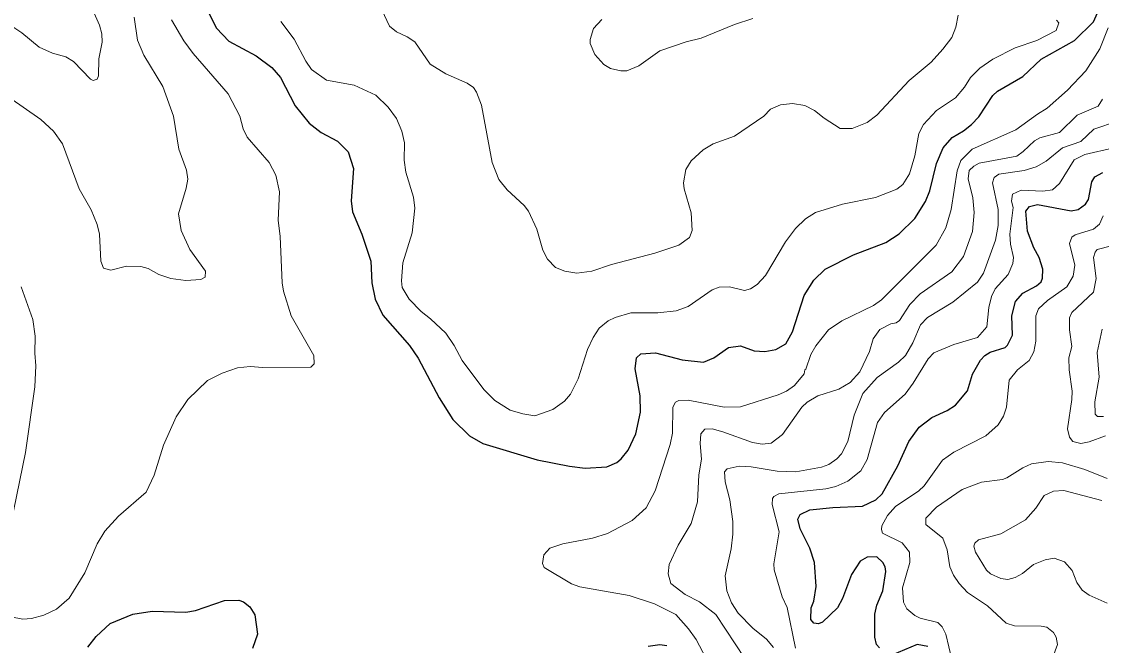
# Model space of a CAD drawing. Extents: x 265 to 291.4, y 7731.5 to 7759.6.
# Drawn here: x 278.762 to 281.619, y 7752.377 to 7754.027 of the extents above; entities that cross this region are included whole.
import ezdxf

# ---------------------------------------------------------------- set-up
doc = ezdxf.new("R2010")
doc.units = 0
doc.header["$LTSCALE"] = 0.032
doc.layers.add('1', color=7, linetype='Continuous', lineweight=25)
doc.layers.add('2', color=7, linetype='Continuous', lineweight=13)

msp = doc.modelspace()

# ---------------------------------------------------------------- linework, layer by layer
at = {"layer": '1'}
for points in [[(279.2494, 7754.065), (279.278, 7754.0093), (279.3106, 7753.9751), (279.3831, 7753.9361), (279.4244, 7753.9059), (279.4475, 7753.8789), (279.4864, 7753.8041), (279.523, 7753.7588), (279.5549, 7753.7333), (279.5978, 7753.711), (279.6265, 7753.6824), (279.64, 7753.6387), (279.6344, 7753.5527)], [(281.5479, 7753.9767), (281.5977, 7754.0261), (281.6088, 7754.0499)], [(279.7179, 7753.2505), (279.7887, 7753.1701), (279.811, 7753.1367), (279.8667, 7753.0325), (279.9033, 7752.9752), (279.947, 7752.9315), (279.9828, 7752.9116), (280.126, 7752.8678), (280.2119, 7752.8511), (280.2533, 7752.8463), (280.3106, 7752.8495), (280.3368, 7752.8614), (280.3488, 7752.871), (280.3671, 7752.8933), (280.3869, 7752.937), (280.3997, 7752.9943), (280.3989, 7753.0373), (280.3853, 7753.1089), (280.3893, 7753.1375), (280.4005, 7753.1486), (280.4395, 7753.151), (280.5095, 7753.1327), (280.5667, 7753.1263), (280.5938, 7753.1375), (280.6328, 7753.1653), (280.6646, 7753.1693), (280.7004, 7753.1566), (280.729, 7753.1542), (280.7577, 7753.1598), (280.7839, 7753.1749), (280.8022, 7753.2067), (280.8324, 7753.303), (280.8579, 7753.3435), (280.8881, 7753.3722), (280.9629, 7753.4103), (281.0488, 7753.4429), (281.0838, 7753.466), (281.1251, 7753.5066), (281.1538, 7753.5512), (281.1649, 7753.5798), (281.1824, 7753.6514), (281.2007, 7753.6928), (281.2238, 7753.7206), (281.254, 7753.7381), (281.2755, 7753.7548), (281.2946, 7753.7754), (281.332, 7753.8312), (281.3439, 7753.8431), (281.4115, 7753.882), (281.4593, 7753.9274), (281.5479, 7753.9767)], [(280.9207, 7752.4765), (280.8809, 7752.4391), (280.8706, 7752.4343), (280.8579, 7752.4359), (280.8499, 7752.4462), (280.8515, 7752.4764), (280.8579, 7752.4948), (280.8642, 7752.5329), (280.8603, 7752.5966), (280.8475, 7752.6348), (280.8221, 7752.6857), (280.8157, 7752.7111), (280.8221, 7752.7239), (280.8475, 7752.7358), (280.9088, 7752.7421), (280.9868, 7752.7453), (281.0225, 7752.762), (281.0392, 7752.7779), (281.0806, 7752.8527), (281.1092, 7752.9164), (281.1371, 7752.9545), (281.1705, 7752.98), (281.2111, 7752.9983), (281.2333, 7753.0126), (281.2644, 7753.0508), (281.2779, 7753.0945), (281.2993, 7753.1319), (281.3105, 7753.1438), (281.3248, 7753.1526), (281.3646, 7753.1653), (281.371, 7753.1717), (281.3837, 7753.198), (281.3821, 7753.2489), (281.3916, 7753.2871), (281.4115, 7753.3093), (281.4473, 7753.3284), (281.46, 7753.3388), (281.4632, 7753.3483), (281.464, 7753.3722), (281.4545, 7753.4032), (281.4402, 7753.4287), (281.4234, 7753.4724), (281.4195, 7753.5257), (281.429, 7753.5384), (281.4497, 7753.5432), (281.5388, 7753.5265), (281.5579, 7753.5297), (281.577, 7753.544), (281.5849, 7753.5567), (281.5937, 7753.6037), (281.6016, 7753.6164), (281.6231, 7753.6283)], [(279.6344, 7753.5527), (279.6376, 7753.5241), (279.6622, 7753.4652), (279.6861, 7753.3937), (279.6885, 7753.3364), (279.6972, 7753.2934), (279.7179, 7753.2505)], [(281.0408, 7752.5966), (281.0249, 7752.6117), (280.9995, 7752.6109), (280.9804, 7752.6005), (280.9581, 7752.5648), (280.9342, 7752.5011), (280.9207, 7752.4765)], [(281.0321, 7752.3714), (281.0241, 7752.3794), (281.0193, 7752.3993), (281.0193, 7752.4598), (281.0249, 7752.4836), (281.0408, 7752.5218), (281.0488, 7752.5727), (281.0472, 7752.5854), (281.0408, 7752.5966)], [(278.9376, 7752.373), (278.9598, 7752.4009), (278.9964, 7752.4351), (279.0569, 7752.4597), (279.1078, 7752.4677), (279.1969, 7752.4653), (279.2224, 7752.4693), (279.2987, 7752.4963), (279.3369, 7752.4971), (279.3496, 7752.4923), (279.3663, 7752.4796), (279.3791, 7752.4582), (279.3862, 7752.4073), (279.3727, 7752.3691)], [(280.4196, 7752.3754), (280.4506, 7752.3802), (280.4697, 7752.377)], [(281.1601, 7752.3746), (281.1315, 7752.3802), (281.0647, 7752.3515)]]:
    msp.add_lwpolyline(points, dxfattribs=at)
at = {"layer": '2'}
for points in [[(281.2397, 7754.0444), (281.2341, 7754.0125), (281.223, 7753.9847), (281.1999, 7753.9537), (281.1689, 7753.9195), (281.1108, 7753.8709), (281.0249, 7753.7794), (280.9995, 7753.7604), (280.9597, 7753.7444), (280.9279, 7753.7444), (280.8857, 7753.7715), (280.8603, 7753.7922), (280.834, 7753.8049), (280.8022, 7753.8105), (280.7704, 7753.8065), (280.7433, 7753.7954), (280.7258, 7753.7771), (280.6479, 7753.7238), (280.5922, 7753.7039), (280.5651, 7753.688), (280.5341, 7753.6585), (280.5198, 7753.6363), (280.5134, 7753.6005), (280.515, 7753.5846), (280.5333, 7753.5209), (280.5365, 7753.4748), (280.5293, 7753.4565), (280.5007, 7753.4358), (280.4379, 7753.4143), (280.3233, 7753.3849), (280.2708, 7753.3666), (280.231, 7753.3618), (280.1992, 7753.3674), (280.1746, 7753.3769), (280.1539, 7753.3984), (280.1411, 7753.4223), (280.1252, 7753.478), (280.103, 7753.5257), (280.0918, 7753.5408), (280.0473, 7753.5822), (280.025, 7753.6092), (280.0075, 7753.6546), (279.9789, 7753.8057), (279.9661, 7753.8407), (279.9574, 7753.8526), (279.9407, 7753.8638), (279.8842, 7753.8892), (279.8428, 7753.9147), (279.8023, 7753.9736), (279.7824, 7753.9871), (279.7537, 7753.9998), (279.7354, 7754.0149), (279.702, 7754.0873)], [(278.9543, 7754.0491), (278.9686, 7754.0173), (278.9742, 7753.995), (278.975, 7753.9728), (278.9662, 7753.9282), (278.9654, 7753.8837), (278.9622, 7753.8749), (278.9519, 7753.8709), (278.9447, 7753.8749), (278.8994, 7753.9218), (278.8795, 7753.9338), (278.8437, 7753.9433), (278.8087, 7753.9592), (278.7626, 7753.9974), (278.7308, 7754.0181)], [(279.1587, 7754.0316), (279.1913, 7753.9759), (279.216, 7753.9425), (279.3083, 7753.8359), (279.3393, 7753.7771), (279.3488, 7753.7437), (279.3592, 7753.7214), (279.4172, 7753.6546), (279.4347, 7753.6212), (279.4443, 7753.5766), (279.4411, 7753.5018), (279.4459, 7753.4589), (279.4515, 7753.3364), (279.4554, 7753.3141), (279.4753, 7753.2489), (279.535, 7753.1439), (279.5366, 7753.1216), (279.5278, 7753.1128), (279.4006, 7753.112), (279.3671, 7753.1152), (279.3337, 7753.1112), (279.2924, 7753.0969), (279.2542, 7753.0778), (279.2017, 7753.0277), (279.1714, 7752.9816), (279.1372, 7752.9068), (279.1126, 7752.8273), (279.0919, 7752.7827), (279.0187, 7752.7191), (278.9821, 7752.6793), (278.9622, 7752.6459), (278.9296, 7752.5695), (278.8882, 7752.5027), (278.8549, 7752.4733), (278.8214, 7752.4574), (278.788, 7752.4486), (278.7658, 7752.447), (278.7339, 7752.4526)], [(278.9789, 7753.3754), (278.998, 7753.3698), (279.0394, 7753.3801), (279.0776, 7753.3793), (279.0967, 7753.3738), (279.1253, 7753.3578), (279.1571, 7753.3475), (279.1969, 7753.3427), (279.2367, 7753.3451), (279.2478, 7753.3515), (279.2486, 7753.3666), (279.2072, 7753.4247), (279.1842, 7753.4748), (279.177, 7753.5185), (279.1977, 7753.5862), (279.2017, 7753.61), (279.1985, 7753.6339), (279.1786, 7753.6896), (279.1643, 7753.7771), (279.1356, 7753.855), (279.0855, 7753.9378), (279.0688, 7753.9775), (279.0601, 7754.0388)], [(279.7683, 7753.7376), (279.7537, 7753.7707), (279.7323, 7753.8009), (279.6997, 7753.8327), (279.6424, 7753.859), (279.5692, 7753.8717), (279.5294, 7753.9004), (279.5143, 7753.9226), (279.4833, 7753.9807), (279.4483, 7754.0276)], [(280.2969, 7754.0327), (280.275, 7754.0088), (280.2664, 7753.9796), (280.2664, 7753.9689), (280.2788, 7753.9401), (280.3026, 7753.9139), (280.3201, 7753.9028), (280.3472, 7753.8972), (280.3631, 7753.8972), (280.3949, 7753.9099), (280.4506, 7753.9497), (280.5206, 7753.9735), (280.5604, 7753.9831), (280.6479, 7754.0197), (280.6972, 7754.0356)], [(281.5006, 7754.0308), (281.5062, 7754.0237), (281.499, 7754.0038), (281.4481, 7753.9767), (281.3909, 7753.9576), (281.332, 7753.9274), (281.297, 7753.9035)], [(280.4386, 7752.7859), (280.4784, 7752.9084), (280.484, 7752.9386), (280.4848, 7753.007), (280.492, 7753.0206), (280.5007, 7753.0253), (280.5254, 7753.0261), (280.6208, 7753.0078), (280.6638, 7753.0086), (280.764, 7753.0396), (280.7863, 7753.05), (280.807, 7753.0643), (280.8324, 7753.0953), (280.834, 7753.1065), (280.8372, 7753.1081), (280.8499, 7753.1471), (280.8634, 7753.1693), (280.8968, 7753.2123), (280.9327, 7753.2353), (281.0162, 7753.2759), (281.0369, 7753.291), (281.1816, 7753.4358), (281.2071, 7753.4812), (281.2214, 7753.5305), (281.2373, 7753.6323), (281.2469, 7753.6601), (281.2771, 7753.6896), (281.3924, 7753.7405), (281.4497, 7753.7826), (281.4752, 7753.7977), (281.5293, 7753.8455), (281.5778, 7753.8972), (281.6152, 7753.9553), (281.6366, 7754.0109)], [(281.297, 7753.9035), (281.2723, 7753.8789), (281.2572, 7753.8534), (281.2334, 7753.8256), (281.1824, 7753.7922), (281.1482, 7753.7548), (281.1363, 7753.7309)], [(278.6894, 7753.8534), (278.8135, 7753.7683), (278.8469, 7753.7373), (278.87, 7753.7039)], [(281.6223, 7753.8216), (281.6104, 7753.8033), (281.5547, 7753.7794), (281.5078, 7753.7333), (281.4561, 7753.7198), (281.4418, 7753.7118), (281.4123, 7753.6832), (281.3956, 7753.6713), (281.2954, 7753.6522), (281.2811, 7753.645), (281.2691, 7753.6331), (281.2668, 7753.6116), (281.2787, 7753.5607), (281.2827, 7753.5225), (281.2779, 7753.4716), (281.254, 7753.4056), (281.223, 7753.365), (281.1395, 7753.3069), (281.1124, 7753.2791), (281.0846, 7753.2369), (281.0758, 7753.2306), (281.0615, 7753.2274), (281.0329, 7753.2131), (281.0154, 7753.1884), (281.0058, 7753.155), (280.9796, 7753.1009), (280.9541, 7753.0723), (280.9247, 7753.0548), (280.869, 7753.0373), (280.8404, 7753.0206), (280.8261, 7753.0078), (280.7751, 7752.9355), (280.7457, 7752.9124), (280.7211, 7752.91), (280.6956, 7752.914), (280.6176, 7752.9426), (280.589, 7752.9498), (280.5699, 7752.949), (280.5596, 7752.937), (280.5572, 7752.9116), (280.5612, 7752.8702), (280.554, 7752.8289), (280.55, 7752.7573), (280.5333, 7752.7), (280.4991, 7752.6427), (280.4752, 7752.5918), (280.4728, 7752.5663), (280.48, 7752.5409), (280.5174, 7752.5122), (280.5556, 7752.4924), (280.5986, 7752.4589), (280.7012, 7752.3038)], [(280.7513, 7752.3722), (280.733, 7752.3937), (280.6972, 7752.4232), (280.6582, 7752.4629), (280.6407, 7752.49), (280.628, 7752.5218), (280.624, 7752.5616), (280.6391, 7752.6332), (280.6439, 7752.6714), (280.6439, 7752.7048), (280.6359, 7752.762), (280.6232, 7752.8098), (280.6216, 7752.836), (280.6288, 7752.844), (280.6606, 7752.8511), (280.6924, 7752.8495), (280.7608, 7752.8384), (280.8102, 7752.8368), (280.8786, 7752.8487), (280.8977, 7752.8559), (280.9191, 7752.871), (280.9311, 7752.8837), (280.9485, 7752.9164), (280.9653, 7752.9864), (280.9875, 7753.0436), (281.0257, 7753.0858), (281.0822, 7753.1264), (281.1005, 7753.1439), (281.1204, 7753.1773), (281.1403, 7753.225), (281.1586, 7753.2449), (281.2262, 7753.2855), (281.2914, 7753.338), (281.3073, 7753.3618), (281.3391, 7753.4493), (281.3455, 7753.4875), (281.3463, 7753.5305), (281.3312, 7753.6005), (281.3352, 7753.6148), (281.3479, 7753.6235), (281.4147, 7753.6331), (281.4465, 7753.6426), (281.4728, 7753.6577), (281.5165, 7753.6935), (281.5643, 7753.7102), (281.5993, 7753.7421), (281.6613, 7753.7635)], [(281.1363, 7753.7309), (281.1252, 7753.6721), (281.1116, 7753.6243), (281.0933, 7753.5965), (281.0774, 7753.5838), (281.0218, 7753.5615), (280.9342, 7753.544), (280.8627, 7753.5225), (280.8364, 7753.5058), (280.8101, 7753.4796), (280.7831, 7753.4446), (280.7306, 7753.3555), (280.7083, 7753.3316), (280.6908, 7753.3204), (280.6749, 7753.3157), (280.6351, 7753.326), (280.6081, 7753.3244), (280.589, 7753.3173), (280.5254, 7753.2735), (280.4936, 7753.2624), (280.4458, 7753.2568), (280.3742, 7753.2568), (280.3329, 7753.2449), (280.3138, 7753.2361), (280.2907, 7753.2163), (280.274, 7753.1916), (280.2597, 7753.1598), (280.235, 7753.0826), (280.2143, 7753.042), (280.1984, 7753.0237), (280.1674, 7753.0015), (280.1197, 7752.9848), (280.0879, 7752.9895), (280.0544, 7752.9999), (280.0139, 7753.0253), (279.9852, 7753.054), (279.9279, 7753.1311), (279.9065, 7753.1709), (279.8842, 7753.2027), (279.8444, 7753.2409), (279.819, 7753.26), (279.7872, 7753.2934), (279.7689, 7753.3236), (279.7673, 7753.3411), (279.7712, 7753.3889), (279.7959, 7753.4684), (279.8023, 7753.5337), (279.7991, 7753.5623), (279.7784, 7753.6291), (279.7744, 7753.6609), (279.7752, 7753.7063), (279.7683, 7753.7376)], [(278.87, 7753.7039), (278.9145, 7753.5846), (278.9463, 7753.5289), (278.9622, 7753.4907), (278.9686, 7753.4652), (278.9718, 7753.3937), (278.9789, 7753.3754)], [(281.6518, 7753.6935), (281.5754, 7753.6752), (281.5468, 7753.6617), (281.5078, 7753.5989), (281.4895, 7753.5822), (281.464, 7753.5782), (281.4068, 7753.5814), (281.3837, 7753.571), (281.3813, 7753.5519), (281.3853, 7753.5352), (281.3765, 7753.4652), (281.3789, 7753.4382), (281.3869, 7753.4032), (281.3845, 7753.3873), (281.3725, 7753.3586), (281.3383, 7753.3205), (281.328, 7753.2998), (281.3208, 7753.2711), (281.3161, 7753.2194), (281.2914, 7753.1916), (281.2286, 7753.1733), (281.1753, 7753.151), (281.1609, 7753.1351), (281.1212, 7753.0707), (281.0997, 7753.042), (281.0448, 7752.9935), (281.0265, 7752.9673), (280.9995, 7752.8686), (280.9828, 7752.8392), (280.9486, 7752.8113), (280.9167, 7752.7978), (280.8897, 7752.7915), (280.7656, 7752.7779), (280.7521, 7752.7708), (280.7489, 7752.766), (280.7481, 7752.7501), (280.7664, 7752.6777), (280.7521, 7752.5934), (280.7537, 7752.5775), (280.7743, 7752.5059), (280.7879, 7752.4773), (280.8101, 7752.3699)], [(281.223, 7752.3404), (281.2071, 7752.4073), (281.1975, 7752.4263), (281.1864, 7752.4383), (281.1395, 7752.4494), (281.1252, 7752.4566), (281.1045, 7752.4741), (281.0957, 7752.4916), (281.0925, 7752.5298), (281.1124, 7752.5966), (281.1116, 7752.6236), (281.0918, 7752.6483), (281.04, 7752.6745), (281.0369, 7752.6841), (281.0384, 7752.6936), (281.0528, 7752.7207), (281.0742, 7752.7445), (281.1363, 7752.7859), (281.1498, 7752.7994), (281.1983, 7752.867), (281.2286, 7752.8885), (281.3129, 7752.9315), (281.3455, 7752.9609), (281.3598, 7752.9832), (281.3678, 7753.007), (281.3749, 7753.0786), (281.3972, 7753.1065), (281.4282, 7753.1311), (281.4402, 7753.1534), (281.4457, 7753.1821), (281.4457, 7753.2489), (281.4529, 7753.2672), (281.4768, 7753.2894), (281.5277, 7753.326), (281.5444, 7753.3539), (281.5491, 7753.3825), (281.5348, 7753.4398), (281.5412, 7753.4573), (281.55, 7753.4628), (281.5977, 7753.478), (281.6136, 7753.4915), (281.6239, 7753.513)], [(281.6454, 7753.4342), (281.608, 7753.4239), (281.6025, 7753.4175), (281.5985, 7753.4032), (281.6048, 7753.3475), (281.5977, 7753.3117), (281.5404, 7753.2576), (281.5348, 7753.2433), (281.5348, 7753.2123), (281.5404, 7753.1677), (281.5332, 7753.1375), (281.534, 7753.1057), (281.542, 7753.05), (281.5412, 7753.0277), (281.5293, 7752.9498), (281.5348, 7752.9283), (281.5436, 7752.9164), (281.5643, 7752.9116), (281.5865, 7752.9156), (281.6303, 7752.9315)], [(278.7339, 7752.6984), (278.7729, 7752.8877), (278.7968, 7753.0611), (278.8, 7753.1168), (278.7968, 7753.1502), (278.7984, 7753.1948), (278.792, 7753.2393), (278.761, 7753.3252)], [(281.6247, 7752.9824), (281.6088, 7752.9824), (281.6024, 7752.9887), (281.6016, 7753.0214), (281.6128, 7753.0866), (281.608, 7753.1518), (281.6207, 7753.2139)], [(281.4338, 7752.8575), (281.4115, 7752.8471), (281.3686, 7752.8201), (281.3574, 7752.8161), (281.3018, 7752.809), (281.2509, 7752.7899), (281.1832, 7752.7429)], [(281.6343, 7752.8185), (281.5754, 7752.8424), (281.5165, 7752.8599), (281.4784, 7752.8638), (281.4338, 7752.8575)], [(280.1594, 7752.6348), (280.1944, 7752.6459), (280.2724, 7752.661), (280.3122, 7752.6737), (280.3774, 7752.7079), (280.4148, 7752.7413), (280.4386, 7752.7859)], [(281.2842, 7752.6475), (281.2938, 7752.657), (281.3527, 7752.6721), (281.4179, 7752.7095), (281.4457, 7752.7405), (281.468, 7752.7739), (281.4927, 7752.7851)], [(281.4927, 7752.7851), (281.5197, 7752.7867), (281.62, 7752.7604)], [(281.1832, 7752.7429), (281.1546, 7752.7135), (281.1546, 7752.6968), (281.1991, 7752.661), (281.2111, 7752.63), (281.2182, 7752.5854), (281.2278, 7752.5632), (281.2429, 7752.5409), (281.2644, 7752.517), (281.3177, 7752.482), (281.367, 7752.4359), (281.3893, 7752.4295), (281.4593, 7752.4287), (281.4744, 7752.4255), (281.4927, 7752.4112), (281.4998, 7752.3993), (281.503, 7752.3802), (281.4815, 7752.3229)], [(281.6343, 7752.4892), (281.5865, 7752.5099), (281.5682, 7752.5234), (281.5539, 7752.5441), (281.542, 7752.5759), (281.5213, 7752.5982), (281.4943, 7752.6077), (281.4704, 7752.6037), (281.4394, 7752.5918), (281.4099, 7752.5679), (281.3909, 7752.5568), (281.3718, 7752.552), (281.3527, 7752.5544), (281.3256, 7752.5671), (281.3153, 7752.5767), (281.2858, 7752.6236), (281.2819, 7752.6395), (281.2842, 7752.6475)], [(280.6168, 7752.2609), (280.5468, 7752.3929), (280.5269, 7752.4216), (280.4927, 7752.459), (280.4363, 7752.4876), (280.3695, 7752.5091), (280.239, 7752.5321), (280.2175, 7752.5401), (280.1451, 7752.583), (280.1403, 7752.5942), (280.1443, 7752.6165), (280.1594, 7752.6348)]]:
    msp.add_lwpolyline(points, dxfattribs=at)

doc.saveas('drawing.dxf')
